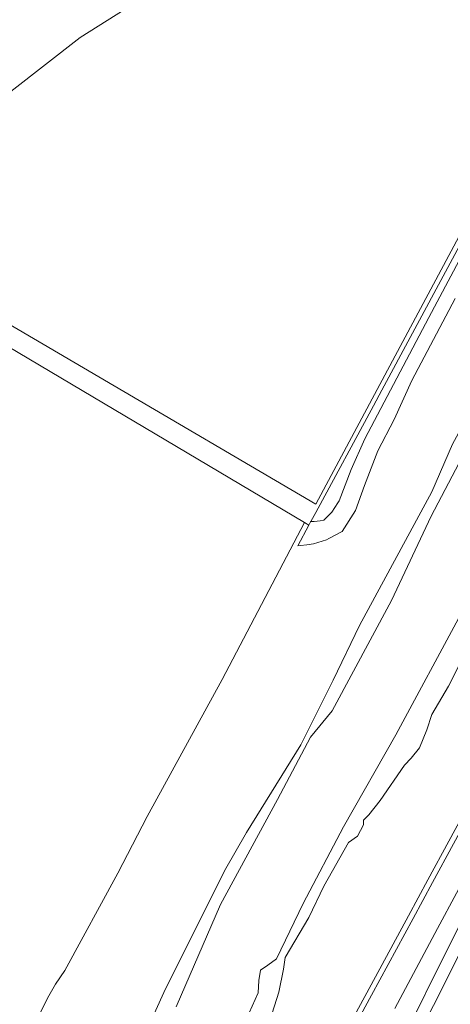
# Model space of a CAD drawing. Extents: x 184422 to 188298, y 343471 to 350189.
# Tile 270 of 513: x 187165 to 187246, y 346487 to 346673. Entities that reach past the tile are written whole.
import ezdxf

# ---------------------------------------------------------------- set-up
doc = ezdxf.new("R2010")
doc.units = 0
for name, color, linetype, lineweight in [('B-WA-GR-BEPLANTING_CULTUUR_BOSPLANTSOEN-GV', 252, 'Continuous', 18), ('B-WA-GR-BOUWLAND-GV', 252, 'Continuous', 13), ('B-WA-GR-GRAS-GV', 252, 'Continuous', 13), ('B-WA-GR-GROENVOORZIENING-GV', 252, 'Continuous', 18), ('B-WA-OG-WATER_BEEK-GV', 252, 'Continuous', 18), ('B-WA-OG-WATER_SLOOT-GV', 252, 'Continuous', 18), ('B-WA-VH-ONVERHARD-GV', 252, 'Continuous', 18), ('B-WA-VH-VERHARDING_ASFALT-GV', 252, 'Continuous', 18)]:
    doc.layers.add(name, color=color, linetype=linetype, lineweight=lineweight)

msp = doc.modelspace()

# ---------------------------------------------------------------- linework, layer by layer
at = {"layer": 'B-WA-GR-BEPLANTING_CULTUUR_BOSPLANTSOEN-GV', "flags": 128}
for points in [[(187232.308, 346465.26), (187264.492, 346529.293), (187295.676, 346576.363), (187343.932, 346644.706), (187374.197, 346685.564), (187374.768, 346688.234), (187373.427, 346688.22), (187342.284, 346646.198), (187296.31, 346581.839), (187293.375, 346577.731), (187280.708, 346558.983), (187264.44, 346534.904), (187233.82, 346473.35)], [(187232.308, 346465.26), (187264.492, 346529.293), (187295.676, 346576.363), (187343.932, 346644.706), (187374.197, 346685.564), (187374.768, 346688.234), (187373.427, 346688.22), (187342.284, 346646.198), (187296.31, 346581.839), (187293.375, 346577.731), (187280.708, 346558.983), (187264.44, 346534.904), (187233.82, 346473.35)], [(187232.308, 346465.26), (187264.492, 346529.293), (187295.676, 346576.363), (187343.932, 346644.706), (187374.197, 346685.564), (187374.768, 346688.234), (187373.427, 346688.22), (187342.284, 346646.198), (187296.31, 346581.839), (187293.375, 346577.731), (187280.708, 346558.983), (187264.44, 346534.904), (187233.82, 346473.35)], [(187374.197, 346685.564), (187343.932, 346644.706), (187295.676, 346576.363), (187264.492, 346529.293), (187232.308, 346465.26)], [(187374.197, 346685.564), (187343.932, 346644.706), (187295.676, 346576.363), (187264.492, 346529.293), (187232.308, 346465.26)], [(187374.197, 346685.564), (187343.932, 346644.706), (187295.676, 346576.363), (187264.492, 346529.293), (187232.308, 346465.26)]]:
    msp.add_lwpolyline(points, dxfattribs=at)
at = {"layer": 'B-WA-GR-BOUWLAND-GV', "flags": 128}
msp.add_lwpolyline([(187265.675, 346665.466), (187216.505, 346695.161), (187176.205, 346669.708), (187163.093, 346659.488), (187138.604, 346631.143), (187138.604, 346629.6), (187220.747, 346581.394)], close=True, dxfattribs=at)
msp.add_lwpolyline([(187265.675, 346665.466), (187216.505, 346695.161), (187176.205, 346669.708), (187163.093, 346659.488), (187138.604, 346631.143), (187138.604, 346629.6), (187220.747, 346581.394)], close=True, dxfattribs=at)
msp.add_lwpolyline([(187265.675, 346665.466), (187216.505, 346695.161), (187176.205, 346669.708), (187163.093, 346659.488), (187138.604, 346631.143), (187138.604, 346629.6), (187220.747, 346581.394)], close=True, dxfattribs=at)
at = {"layer": 'B-WA-GR-GRAS-GV', "flags": 128}
msp.add_lwpolyline([(187265.675, 346665.466), (187220.747, 346581.394), (187138.604, 346629.6), (187138.604, 346631.143), (187163.093, 346659.488), (187176.205, 346669.708), (187216.505, 346695.161)], close=True, dxfattribs=at)
msp.add_lwpolyline([(187265.675, 346665.466), (187220.747, 346581.394), (187138.604, 346629.6), (187138.604, 346631.143), (187163.093, 346659.488), (187176.205, 346669.708), (187216.505, 346695.161)], close=True, dxfattribs=at)
msp.add_lwpolyline([(187265.675, 346665.466), (187220.747, 346581.394), (187138.604, 346629.6), (187138.604, 346631.143), (187163.093, 346659.488), (187176.205, 346669.708), (187216.505, 346695.161)], close=True, dxfattribs=at)
for points in [[(187154.296, 346616.105), (187218.626, 346577.923), (187219.417, 346577.402), (187219.775, 346578.062), (187219.824, 346578.152), (187220.738, 346579.842), (187231.643, 346599.995), (187233.251, 346602.967), (187263.555, 346659.373), (187267.088, 346665.949), (187282.046, 346694.454)], [(187154.296, 346616.105), (187218.626, 346577.923), (187219.417, 346577.402), (187219.775, 346578.062), (187219.824, 346578.152), (187220.738, 346579.842), (187231.643, 346599.995), (187233.251, 346602.967), (187263.555, 346659.373), (187267.088, 346665.949), (187282.046, 346694.454)], [(187154.296, 346616.105), (187218.626, 346577.923), (187219.417, 346577.402), (187219.775, 346578.062), (187219.824, 346578.152), (187220.738, 346579.842), (187231.643, 346599.995), (187233.251, 346602.967), (187263.555, 346659.373), (187267.088, 346665.949), (187282.046, 346694.454)], [(187218.208, 346466.535), (187230.403, 346488.967), (187238.265, 346503.492), (187241.954, 346510.304), (187253.871, 346532.248), (187264.924, 346552.838), (187277.146, 346575.509), (187290.292, 346599.832), (187302.169, 346621.819), (187312.115, 346640.13), (187336.784, 346685.657)], [(187218.208, 346466.535), (187230.403, 346488.967), (187238.265, 346503.492), (187241.954, 346510.304), (187253.871, 346532.248), (187264.924, 346552.838), (187277.146, 346575.509), (187290.292, 346599.832), (187302.169, 346621.819), (187312.115, 346640.13), (187336.784, 346685.657)], [(187218.208, 346466.535), (187230.403, 346488.967), (187238.265, 346503.492), (187241.954, 346510.304), (187253.871, 346532.248), (187264.924, 346552.838), (187277.146, 346575.509), (187290.292, 346599.832), (187302.169, 346621.819), (187312.115, 346640.13), (187336.784, 346685.657)], [(187186.911, 346477.752), (187192.025, 346489.029), (187203.503, 346512.004), (187207.635, 346519.308), (187217.917, 346535.899), (187224.06, 346548.081), (187229.035, 346558.463), (187242.69, 346583.74), (187246.595, 346592.775), (187256.493, 346610.917), (187265.257, 346626.98), (187280.671, 346655.231), (187296.303, 346684.509)], [(187186.911, 346477.752), (187192.025, 346489.029), (187203.503, 346512.004), (187207.635, 346519.308), (187217.917, 346535.899), (187224.06, 346548.081), (187229.035, 346558.463), (187242.69, 346583.74), (187246.595, 346592.775), (187256.493, 346610.917), (187265.257, 346626.98), (187280.671, 346655.231), (187296.303, 346684.509)], [(187186.911, 346477.752), (187192.025, 346489.029), (187203.503, 346512.004), (187207.635, 346519.308), (187217.917, 346535.899), (187224.06, 346548.081), (187229.035, 346558.463), (187242.69, 346583.74), (187246.595, 346592.775), (187256.493, 346610.917), (187265.257, 346626.98), (187280.671, 346655.231), (187296.303, 346684.509)], [(187247.076, 346620.312), (187238.936, 346604.781), (187235.567, 346597.432), (187232.48, 346591.488), (187229.933, 346584.928), (187228.235, 346580.22), (187225.765, 346576.206), (187223.217, 346574.898), (187222.803, 346574.685), (187220.285, 346573.89), (187219.049, 346573.722), (187217.864, 346573.56), (187217.329, 346573.542), (187219.417, 346577.402), (187218.626, 346577.923), (187203.041, 346548.21), (187188.871, 346522.331), (187183.313, 346511.602), (187173.279, 346493.155), (187171.504, 346490.608), (187170.269, 346488.37), (187166.178, 346480.343)], [(187247.076, 346620.312), (187238.936, 346604.781), (187235.567, 346597.432), (187232.48, 346591.488), (187229.933, 346584.928), (187228.235, 346580.22), (187225.765, 346576.206), (187223.217, 346574.898), (187222.803, 346574.685), (187220.285, 346573.89), (187219.049, 346573.722), (187217.864, 346573.56), (187217.329, 346573.542), (187219.417, 346577.402), (187218.626, 346577.923), (187203.041, 346548.21), (187188.871, 346522.331), (187183.313, 346511.602), (187173.279, 346493.155), (187171.504, 346490.608), (187170.269, 346488.37), (187166.178, 346480.343)], [(187247.076, 346620.312), (187238.936, 346604.781), (187235.567, 346597.432), (187232.48, 346591.488), (187229.933, 346584.928), (187228.235, 346580.22), (187225.765, 346576.206), (187223.217, 346574.898), (187222.803, 346574.685), (187220.285, 346573.89), (187219.049, 346573.722), (187217.864, 346573.56), (187217.329, 346573.542), (187219.417, 346577.402), (187218.626, 346577.923), (187203.041, 346548.21), (187188.871, 346522.331), (187183.313, 346511.602), (187173.279, 346493.155), (187171.504, 346490.608), (187170.269, 346488.37), (187166.178, 346480.343)], [(187247.898, 346551.077), (187245.837, 346546.991), (187242.665, 346541.6), (187241.726, 346538.709), (187240.367, 346535.276), (187238.766, 346533.354), (187237.498, 346532.017), (187232.948, 346525.334), (187230.756, 346522.658), (187229.748, 346521.643), (187229.788, 346520.756), (187228.629, 346518.62), (187226.919, 346517.399), (187222.264, 346509.106), (187219.41, 346503.236), (187214.952, 346495.642), (187214.623, 346493.434), (187213.771, 346489.071), (187212.513, 346485.135)], [(187247.898, 346551.077), (187245.837, 346546.991), (187242.665, 346541.6), (187241.726, 346538.709), (187240.367, 346535.276), (187238.766, 346533.354), (187237.498, 346532.017), (187232.948, 346525.334), (187230.756, 346522.658), (187229.748, 346521.643), (187229.788, 346520.756), (187228.629, 346518.62), (187226.919, 346517.399), (187222.264, 346509.106), (187219.41, 346503.236), (187214.952, 346495.642), (187214.623, 346493.434), (187213.771, 346489.071), (187212.513, 346485.135)], [(187247.898, 346551.077), (187245.837, 346546.991), (187242.665, 346541.6), (187241.726, 346538.709), (187240.367, 346535.276), (187238.766, 346533.354), (187237.498, 346532.017), (187232.948, 346525.334), (187230.756, 346522.658), (187229.748, 346521.643), (187229.788, 346520.756), (187228.629, 346518.62), (187226.919, 346517.399), (187222.264, 346509.106), (187219.41, 346503.236), (187214.952, 346495.642), (187214.623, 346493.434), (187213.771, 346489.071), (187212.513, 346485.135)]]:
    msp.add_lwpolyline(points, dxfattribs=at)
at = {"layer": 'B-WA-GR-GROENVOORZIENING-GV', "flags": 128}
for points in [[(187282.046, 346694.454), (187267.088, 346665.949), (187263.555, 346659.373), (187233.251, 346602.967), (187231.643, 346599.995), (187220.738, 346579.842), (187219.824, 346578.152), (187220.446, 346578.144), (187221.59, 346578.282), (187222.292, 346578.367), (187223.788, 346579.894), (187224.886, 346581.629), (187225.07, 346581.84), (187225.152, 346582.049), (187227.463, 346587.938), (187230.001, 346593.777), (187242.107, 346616.714), (187258.258, 346647.07), (187268.995, 346666.881), (187283.826, 346694.994)], [(187282.046, 346694.454), (187267.088, 346665.949), (187263.555, 346659.373), (187233.251, 346602.967), (187231.643, 346599.995), (187220.738, 346579.842), (187219.824, 346578.152), (187220.446, 346578.144), (187221.59, 346578.282), (187222.292, 346578.367), (187223.788, 346579.894), (187224.886, 346581.629), (187225.07, 346581.84), (187225.152, 346582.049), (187227.463, 346587.938), (187230.001, 346593.777), (187242.107, 346616.714), (187258.258, 346647.07), (187268.995, 346666.881), (187283.826, 346694.994)], [(187282.046, 346694.454), (187267.088, 346665.949), (187263.555, 346659.373), (187233.251, 346602.967), (187231.643, 346599.995), (187220.738, 346579.842), (187219.824, 346578.152), (187220.446, 346578.144), (187221.59, 346578.282), (187222.292, 346578.367), (187223.788, 346579.894), (187224.886, 346581.629), (187225.07, 346581.84), (187225.152, 346582.049), (187227.463, 346587.938), (187230.001, 346593.777), (187242.107, 346616.714), (187258.258, 346647.07), (187268.995, 346666.881), (187283.826, 346694.994)], [(187336.784, 346685.657), (187312.115, 346640.13), (187302.169, 346621.819), (187290.292, 346599.832), (187277.146, 346575.509), (187264.924, 346552.838), (187253.871, 346532.248), (187241.954, 346510.304), (187238.265, 346503.492), (187230.403, 346488.967), (187218.208, 346466.535)], [(187336.784, 346685.657), (187312.115, 346640.13), (187302.169, 346621.819), (187290.292, 346599.832), (187277.146, 346575.509), (187264.924, 346552.838), (187253.871, 346532.248), (187241.954, 346510.304), (187238.265, 346503.492), (187230.403, 346488.967), (187218.208, 346466.535)], [(187336.784, 346685.657), (187312.115, 346640.13), (187302.169, 346621.819), (187290.292, 346599.832), (187277.146, 346575.509), (187264.924, 346552.838), (187253.871, 346532.248), (187241.954, 346510.304), (187238.265, 346503.492), (187230.403, 346488.967), (187218.208, 346466.535)], [(187219.087, 346466.058), (187231.282, 346488.491), (187239.145, 346503.016), (187242.833, 346509.827), (187254.751, 346531.773), (187265.805, 346552.365), (187278.026, 346575.034), (187291.172, 346599.357), (187303.049, 346621.343), (187312.994, 346639.654), (187325.697, 346663.096), (187337.664, 346685.182)], [(187219.087, 346466.058), (187231.282, 346488.491), (187239.145, 346503.016), (187242.833, 346509.827), (187254.751, 346531.773), (187265.805, 346552.365), (187278.026, 346575.034), (187291.172, 346599.357), (187303.049, 346621.343), (187312.994, 346639.654), (187325.697, 346663.096), (187337.664, 346685.182)], [(187219.087, 346466.058), (187231.282, 346488.491), (187239.145, 346503.016), (187242.833, 346509.827), (187254.751, 346531.773), (187265.805, 346552.365), (187278.026, 346575.034), (187291.172, 346599.357), (187303.049, 346621.343), (187312.994, 346639.654), (187325.697, 346663.096), (187337.664, 346685.182)], [(187341.921, 346682.699), (187329.902, 346660.473), (187317.243, 346637.099), (187307.379, 346618.832), (187295.405, 346596.833), (187282.407, 346572.701), (187269.963, 346549.607), (187259.016, 346529.567), (187247.357, 346507.789), (187243.791, 346501.137), (187235.667, 346485.985)], [(187341.921, 346682.699), (187329.902, 346660.473), (187317.243, 346637.099), (187307.379, 346618.832), (187295.405, 346596.833), (187282.407, 346572.701), (187269.963, 346549.607), (187259.016, 346529.567), (187247.357, 346507.789), (187243.791, 346501.137), (187235.667, 346485.985)], [(187341.921, 346682.699), (187329.902, 346660.473), (187317.243, 346637.099), (187307.379, 346618.832), (187295.405, 346596.833), (187282.407, 346572.701), (187269.963, 346549.607), (187259.016, 346529.567), (187247.357, 346507.789), (187243.791, 346501.137), (187235.667, 346485.985)], [(187233.82, 346473.35), (187264.44, 346534.904), (187280.708, 346558.983), (187298.362, 346591.346), (187310.813, 346616.023), (187327.118, 346644.527), (187342.761, 346674.869)], [(187233.82, 346473.35), (187264.44, 346534.904), (187280.708, 346558.983), (187298.362, 346591.346), (187310.813, 346616.023), (187327.118, 346644.527), (187342.761, 346674.869)], [(187233.82, 346473.35), (187264.44, 346534.904), (187280.708, 346558.983), (187298.362, 346591.346), (187310.813, 346616.023), (187327.118, 346644.527), (187342.761, 346674.869)]]:
    msp.add_lwpolyline(points, dxfattribs=at)
at = {"layer": 'B-WA-OG-WATER_BEEK-GV', "flags": 128}
for points in [[(187421.169, 346893.875), (187400.883, 346887.93), (187398.275, 346874.564), (187393.322, 346861.644), (187388.369, 346849.8), (187377.387, 346830.205), (187368.773, 346812.117), (187361.667, 346797.904), (187347.455, 346773.571), (187321.399, 346728.351), (187311.925, 346710.908), (187299.866, 346689.159), (187292.76, 346672.579), (187277.902, 346646.523), (187269.288, 346627.358), (187255.076, 346603.025), (187242.586, 346579.123), (187235.05, 346563.188), (187223.852, 346542.3), (187219.761, 346537.347), (187213.516, 346525.504), (187202.749, 346505.693), (187194.351, 346486.313)], [(187421.169, 346893.875), (187400.883, 346887.93), (187398.275, 346874.564), (187393.322, 346861.644), (187388.369, 346849.8), (187377.387, 346830.205), (187368.773, 346812.117), (187361.667, 346797.904), (187347.455, 346773.571), (187321.399, 346728.351), (187311.925, 346710.908), (187299.866, 346689.159), (187292.76, 346672.579), (187277.902, 346646.523), (187269.288, 346627.358), (187255.076, 346603.025), (187242.586, 346579.123), (187235.05, 346563.188), (187223.852, 346542.3), (187219.761, 346537.347), (187213.516, 346525.504), (187202.749, 346505.693), (187194.351, 346486.313)], [(187421.169, 346893.875), (187400.883, 346887.93), (187398.275, 346874.564), (187393.322, 346861.644), (187388.369, 346849.8), (187377.387, 346830.205), (187368.773, 346812.117), (187361.667, 346797.904), (187347.455, 346773.571), (187321.399, 346728.351), (187311.925, 346710.908), (187299.866, 346689.159), (187292.76, 346672.579), (187277.902, 346646.523), (187269.288, 346627.358), (187255.076, 346603.025), (187242.586, 346579.123), (187235.05, 346563.188), (187223.852, 346542.3), (187219.761, 346537.347), (187213.516, 346525.504), (187202.749, 346505.693), (187194.351, 346486.313)], [(187208.165, 346485.175), (187209.84, 346488.981), (187209.992, 346491.265), (187210.297, 346493.245), (187211.667, 346494.158), (187213.342, 346495.376), (187218.367, 346505.883), (187226.005, 346520.336), (187235.911, 346537.778), (187248.185, 346560.604), (187257.66, 346578.046), (187264.766, 346591.397), (187271.657, 346605.394), (187283.285, 346625.205), (187296.851, 346648.676), (187310.202, 346674.732), (187323.122, 346696.912), (187354.131, 346755.914), (187386.431, 346820.73), (187406.888, 346861.213), (187418.947, 346882.101), (187421.169, 346893.875)], [(187208.165, 346485.175), (187209.84, 346488.981), (187209.992, 346491.265), (187210.297, 346493.245), (187211.667, 346494.158), (187213.342, 346495.376), (187218.367, 346505.883), (187226.005, 346520.336), (187235.911, 346537.778), (187248.185, 346560.604), (187257.66, 346578.046), (187264.766, 346591.397), (187271.657, 346605.394), (187283.285, 346625.205), (187296.851, 346648.676), (187310.202, 346674.732), (187323.122, 346696.912), (187354.131, 346755.914), (187386.431, 346820.73), (187406.888, 346861.213), (187418.947, 346882.101), (187421.169, 346893.875)], [(187208.165, 346485.175), (187209.84, 346488.981), (187209.992, 346491.265), (187210.297, 346493.245), (187211.667, 346494.158), (187213.342, 346495.376), (187218.367, 346505.883), (187226.005, 346520.336), (187235.911, 346537.778), (187248.185, 346560.604), (187257.66, 346578.046), (187264.766, 346591.397), (187271.657, 346605.394), (187283.285, 346625.205), (187296.851, 346648.676), (187310.202, 346674.732), (187323.122, 346696.912), (187354.131, 346755.914), (187386.431, 346820.73), (187406.888, 346861.213), (187418.947, 346882.101), (187421.169, 346893.875)]]:
    msp.add_lwpolyline(points, dxfattribs=at)
at = {"layer": 'B-WA-OG-WATER_SLOOT-GV', "flags": 128}
for points in [[(187421.169, 346893.875), (187418.947, 346882.101), (187406.888, 346861.213), (187386.431, 346820.73), (187354.131, 346755.914), (187323.122, 346696.912), (187310.202, 346674.732), (187296.851, 346648.676), (187283.285, 346625.205), (187271.657, 346605.394), (187264.766, 346591.397), (187257.66, 346578.046), (187248.185, 346560.604), (187235.911, 346537.778), (187226.005, 346520.336), (187218.367, 346505.883), (187213.342, 346495.376), (187211.667, 346494.158), (187210.297, 346493.245), (187209.992, 346491.265), (187209.84, 346488.981), (187208.165, 346485.175)], [(187421.169, 346893.875), (187418.947, 346882.101), (187406.888, 346861.213), (187386.431, 346820.73), (187354.131, 346755.914), (187323.122, 346696.912), (187310.202, 346674.732), (187296.851, 346648.676), (187283.285, 346625.205), (187271.657, 346605.394), (187264.766, 346591.397), (187257.66, 346578.046), (187248.185, 346560.604), (187235.911, 346537.778), (187226.005, 346520.336), (187218.367, 346505.883), (187213.342, 346495.376), (187211.667, 346494.158), (187210.297, 346493.245), (187209.992, 346491.265), (187209.84, 346488.981), (187208.165, 346485.175)], [(187421.169, 346893.875), (187418.947, 346882.101), (187406.888, 346861.213), (187386.431, 346820.73), (187354.131, 346755.914), (187323.122, 346696.912), (187310.202, 346674.732), (187296.851, 346648.676), (187283.285, 346625.205), (187271.657, 346605.394), (187264.766, 346591.397), (187257.66, 346578.046), (187248.185, 346560.604), (187235.911, 346537.778), (187226.005, 346520.336), (187218.367, 346505.883), (187213.342, 346495.376), (187211.667, 346494.158), (187210.297, 346493.245), (187209.992, 346491.265), (187209.84, 346488.981), (187208.165, 346485.175)], [(187194.351, 346486.313), (187202.749, 346505.693), (187213.516, 346525.504), (187219.761, 346537.347), (187223.852, 346542.3), (187235.05, 346563.188), (187242.586, 346579.123), (187255.076, 346603.025), (187269.288, 346627.358), (187277.902, 346646.523), (187292.76, 346672.579), (187299.866, 346689.159)], [(187194.351, 346486.313), (187202.749, 346505.693), (187213.516, 346525.504), (187219.761, 346537.347), (187223.852, 346542.3), (187235.05, 346563.188), (187242.586, 346579.123), (187255.076, 346603.025), (187269.288, 346627.358), (187277.902, 346646.523), (187292.76, 346672.579), (187299.866, 346689.159)], [(187194.351, 346486.313), (187202.749, 346505.693), (187213.516, 346525.504), (187219.761, 346537.347), (187223.852, 346542.3), (187235.05, 346563.188), (187242.586, 346579.123), (187255.076, 346603.025), (187269.288, 346627.358), (187277.902, 346646.523), (187292.76, 346672.579), (187299.866, 346689.159)], [(187296.303, 346684.509), (187280.671, 346655.231), (187265.257, 346626.98), (187256.493, 346610.917), (187246.595, 346592.775), (187242.69, 346583.74), (187229.035, 346558.463), (187224.06, 346548.081), (187217.917, 346535.899), (187207.635, 346519.308), (187203.503, 346512.004), (187192.025, 346489.029), (187186.911, 346477.752)], [(187296.303, 346684.509), (187280.671, 346655.231), (187265.257, 346626.98), (187256.493, 346610.917), (187246.595, 346592.775), (187242.69, 346583.74), (187229.035, 346558.463), (187224.06, 346548.081), (187217.917, 346535.899), (187207.635, 346519.308), (187203.503, 346512.004), (187192.025, 346489.029), (187186.911, 346477.752)], [(187296.303, 346684.509), (187280.671, 346655.231), (187265.257, 346626.98), (187256.493, 346610.917), (187246.595, 346592.775), (187242.69, 346583.74), (187229.035, 346558.463), (187224.06, 346548.081), (187217.917, 346535.899), (187207.635, 346519.308), (187203.503, 346512.004), (187192.025, 346489.029), (187186.911, 346477.752)], [(187212.513, 346485.135), (187213.771, 346489.071), (187214.623, 346493.434), (187214.952, 346495.642), (187219.41, 346503.236), (187222.264, 346509.106), (187226.919, 346517.399), (187228.629, 346518.62), (187229.788, 346520.756), (187229.748, 346521.643), (187230.756, 346522.658), (187232.948, 346525.334), (187237.498, 346532.017), (187238.766, 346533.354), (187240.367, 346535.276), (187241.726, 346538.709), (187242.665, 346541.6), (187245.837, 346546.991), (187247.898, 346551.077)], [(187212.513, 346485.135), (187213.771, 346489.071), (187214.623, 346493.434), (187214.952, 346495.642), (187219.41, 346503.236), (187222.264, 346509.106), (187226.919, 346517.399), (187228.629, 346518.62), (187229.788, 346520.756), (187229.748, 346521.643), (187230.756, 346522.658), (187232.948, 346525.334), (187237.498, 346532.017), (187238.766, 346533.354), (187240.367, 346535.276), (187241.726, 346538.709), (187242.665, 346541.6), (187245.837, 346546.991), (187247.898, 346551.077)], [(187212.513, 346485.135), (187213.771, 346489.071), (187214.623, 346493.434), (187214.952, 346495.642), (187219.41, 346503.236), (187222.264, 346509.106), (187226.919, 346517.399), (187228.629, 346518.62), (187229.788, 346520.756), (187229.748, 346521.643), (187230.756, 346522.658), (187232.948, 346525.334), (187237.498, 346532.017), (187238.766, 346533.354), (187240.367, 346535.276), (187241.726, 346538.709), (187242.665, 346541.6), (187245.837, 346546.991), (187247.898, 346551.077)]]:
    msp.add_lwpolyline(points, dxfattribs=at)
at = {"layer": 'B-WA-VH-ONVERHARD-GV', "flags": 128}
msp.add_lwpolyline([(187258.258, 346647.07), (187242.107, 346616.714), (187230.001, 346593.777), (187227.463, 346587.938), (187225.152, 346582.049), (187225.07, 346581.84), (187224.886, 346581.629), (187223.788, 346579.894), (187222.292, 346578.367), (187221.59, 346578.282), (187220.446, 346578.144), (187219.824, 346578.152), (187219.775, 346578.062), (187219.417, 346577.402), (187217.329, 346573.542), (187217.864, 346573.56), (187219.049, 346573.722), (187220.285, 346573.89), (187222.803, 346574.685), (187223.217, 346574.898), (187225.765, 346576.206), (187228.235, 346580.22), (187229.933, 346584.928), (187232.48, 346591.488), (187235.567, 346597.432), (187238.936, 346604.781), (187247.076, 346620.312)], dxfattribs=at)
msp.add_lwpolyline([(187258.258, 346647.07), (187242.107, 346616.714), (187230.001, 346593.777), (187227.463, 346587.938), (187225.152, 346582.049), (187225.07, 346581.84), (187224.886, 346581.629), (187223.788, 346579.894), (187222.292, 346578.367), (187221.59, 346578.282), (187220.446, 346578.144), (187219.824, 346578.152), (187219.775, 346578.062), (187219.417, 346577.402), (187217.329, 346573.542), (187217.864, 346573.56), (187219.049, 346573.722), (187220.285, 346573.89), (187222.803, 346574.685), (187223.217, 346574.898), (187225.765, 346576.206), (187228.235, 346580.22), (187229.933, 346584.928), (187232.48, 346591.488), (187235.567, 346597.432), (187238.936, 346604.781), (187247.076, 346620.312)], dxfattribs=at)
msp.add_lwpolyline([(187258.258, 346647.07), (187242.107, 346616.714), (187230.001, 346593.777), (187227.463, 346587.938), (187225.152, 346582.049), (187225.07, 346581.84), (187224.886, 346581.629), (187223.788, 346579.894), (187222.292, 346578.367), (187221.59, 346578.282), (187220.446, 346578.144), (187219.824, 346578.152), (187219.775, 346578.062), (187219.417, 346577.402), (187217.329, 346573.542), (187217.864, 346573.56), (187219.049, 346573.722), (187220.285, 346573.89), (187222.803, 346574.685), (187223.217, 346574.898), (187225.765, 346576.206), (187228.235, 346580.22), (187229.933, 346584.928), (187232.48, 346591.488), (187235.567, 346597.432), (187238.936, 346604.781), (187247.076, 346620.312)], dxfattribs=at)
at = {"layer": 'B-WA-VH-VERHARDING_ASFALT-GV', "flags": 128}
for points in [[(187337.664, 346685.182), (187325.697, 346663.096), (187312.994, 346639.654), (187303.049, 346621.343), (187291.172, 346599.357), (187278.026, 346575.034), (187265.805, 346552.365), (187254.751, 346531.773), (187242.833, 346509.827), (187239.145, 346503.016), (187231.282, 346488.491), (187219.087, 346466.058)], [(187337.664, 346685.182), (187325.697, 346663.096), (187312.994, 346639.654), (187303.049, 346621.343), (187291.172, 346599.357), (187278.026, 346575.034), (187265.805, 346552.365), (187254.751, 346531.773), (187242.833, 346509.827), (187239.145, 346503.016), (187231.282, 346488.491), (187219.087, 346466.058)], [(187337.664, 346685.182), (187325.697, 346663.096), (187312.994, 346639.654), (187303.049, 346621.343), (187291.172, 346599.357), (187278.026, 346575.034), (187265.805, 346552.365), (187254.751, 346531.773), (187242.833, 346509.827), (187239.145, 346503.016), (187231.282, 346488.491), (187219.087, 346466.058)], [(187235.667, 346485.985), (187243.791, 346501.137), (187247.357, 346507.789), (187259.016, 346529.567), (187269.963, 346549.607), (187282.407, 346572.701), (187295.405, 346596.833), (187307.379, 346618.832), (187317.243, 346637.099), (187329.902, 346660.473), (187341.921, 346682.699)], [(187235.667, 346485.985), (187243.791, 346501.137), (187247.357, 346507.789), (187259.016, 346529.567), (187269.963, 346549.607), (187282.407, 346572.701), (187295.405, 346596.833), (187307.379, 346618.832), (187317.243, 346637.099), (187329.902, 346660.473), (187341.921, 346682.699)], [(187235.667, 346485.985), (187243.791, 346501.137), (187247.357, 346507.789), (187259.016, 346529.567), (187269.963, 346549.607), (187282.407, 346572.701), (187295.405, 346596.833), (187307.379, 346618.832), (187317.243, 346637.099), (187329.902, 346660.473), (187341.921, 346682.699)]]:
    msp.add_lwpolyline(points, dxfattribs=at)

doc.saveas('drawing.dxf')
